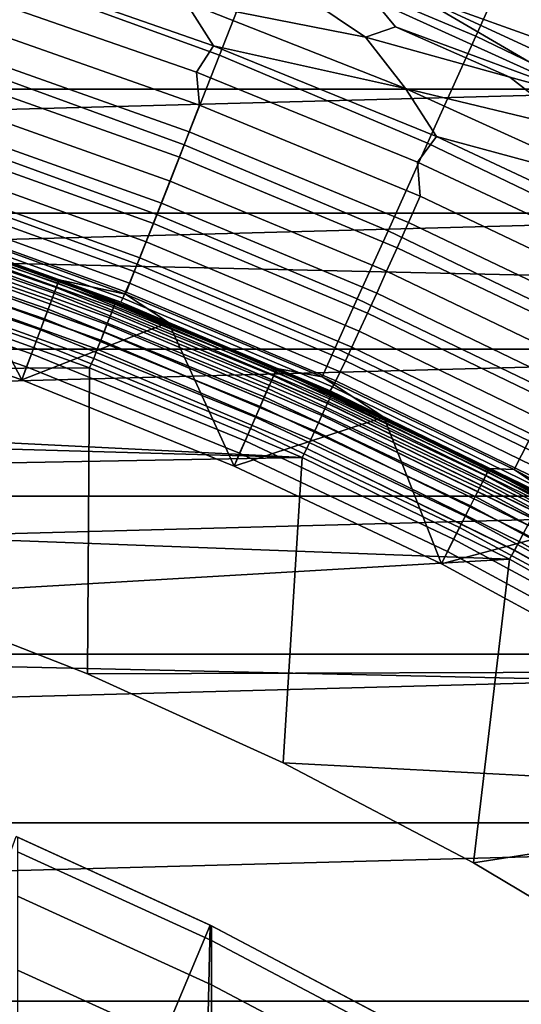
# Model space of a CAD drawing. Header units: metres. Extents: x -28 to 70, y -218 to 28.
# Tile 373 of 463: x 4.1 to 5.51, y 9.2 to 11.97. Entities that reach past the tile are written whole.
import ezdxf

# ---------------------------------------------------------------- set-up
doc = ezdxf.new("R2010")
doc.units = ezdxf.units.M
doc.layers.add('solid_10_261_432_XXX', color=7, linetype='CONTINUOUS')

msp = doc.modelspace()

# ---------------------------------------------------------------- linework, layer by layer
at = {"layer": 'solid_10_261_432_XXX'}
for points in [[(-23.60734, 14.104733, -5), (24.216385, 13.031374, -5), (24.776649, 11.93179, -5), (-24.216385, 13.031374, -5)], [(-24.216385, 13.031374, -5), (24.776649, 11.93179, -5), (25.28702, 10.80817, -5), (-24.776649, 11.93179, -5)], [(5.540301, 12.278568, 170.460709), (4.921378, 12.539467, 170.460709), (4.77928, 12.177407, 171.937958), (5.380332, 11.924042, 171.937958)], [(4.77928, 12.177407, 171.937958), (4.166346, 12.400497, 171.937958), (4.061233, 12.087646, 173.429489), (4.658704, 11.870184, 173.429489)], [(6.14545, 11.987144, 170.460709), (5.540301, 12.278568, 170.460709), (5.380332, 11.924042, 171.937958), (5.968009, 11.641032, 171.937958)], [(5.380332, 11.924042, 171.937958), (4.77928, 12.177407, 171.937958), (4.658704, 11.870184, 173.429489), (5.244593, 11.623212, 173.429489)], [(4.56327, 12.020517, 225.484879), (4.462152, 12.152062, 225.496552), (4.828182, 12.084059, 225.500168), (5.069966, 11.921103, 225.496765)], [(4.64204, 11.896916, 225.465378), (4.594628, 11.822389, 225.438217), (3.961076, 12.042789, 225.438599), (4.001872, 12.119683, 225.465515)], [(4.56327, 12.020517, 225.484879), (4.64204, 11.896916, 225.465378), (4.001872, 12.119683, 225.465515)], [(5.204504, 12.04326, 225.514542), (5.192253, 12.11135, 225.532532), (5.514261, 12.028822, 225.557358), (5.827895, 11.818625, 225.532532)], [(5.542815, 12.089962, 235.5), (-5.542723, 12.090005, 235.5), (-6.184069, 11.774858, 235.5)], [(6.18416, 11.77481, 235.5), (5.542815, 12.089962, 235.5), (-6.184069, 11.774858, 235.5)], [(4.658704, 11.870184, 173.429489), (4.061233, 12.087646, 173.429489), (3.975048, 11.831129, 174.932922), (4.55984, 11.618282, 174.932922)], [(5.069966, 11.921103, 225.496765), (4.828182, 12.084059, 225.500168), (5.091875, 12.026779, 225.503647), (5.15426, 11.950523, 225.500214)], [(3.961076, 12.042789, 225.438599), (4.594628, 11.822389, 225.438217), (4.602405, 11.729826, 225.403564), (3.968427, 11.953254, 225.404297)], [(5.717771, 11.742134, 225.503647), (5.091875, 12.026779, 225.503647), (5.204504, 12.04326, 225.514542)], [(5.15426, 11.950523, 225.500214), (5.091875, 12.026779, 225.503647), (5.717771, 11.742134, 225.503647)], [(5.8396, 11.748448, 225.514542), (5.204504, 12.04326, 225.514542), (5.827895, 11.818625, 225.532532)], [(5.717771, 11.742134, 225.503647), (5.204504, 12.04326, 225.514542), (5.8396, 11.748448, 225.514542)], [(4.56327, 12.020517, 225.484879), (5.182571, 11.776229, 225.485001), (4.64204, 11.896916, 225.465378)], [(5.069966, 11.921103, 225.496765), (5.182571, 11.776229, 225.485001), (4.56327, 12.020517, 225.484879)], [(3.968427, 11.953254, 225.404297), (4.602405, 11.729826, 225.403564), (4.573601, 11.654695, 225.361771), (3.943828, 11.877438, 225.362885)], [(5.069966, 11.921103, 225.496765), (5.15426, 11.950523, 225.500214), (5.476557, 11.808327, 225.500275)], [(5.476557, 11.808327, 225.500275), (5.15426, 11.950523, 225.500214), (5.717771, 11.742134, 225.503647)], [(-24.776649, 11.93179, -5), (25.28702, 10.80817, -5), (25.74646, 9.662806, -5), (-25.28702, 10.80817, -5)], [(5.182571, 11.776229, 225.485001), (5.069966, 11.921103, 225.496765), (5.476557, 11.808327, 225.500275), (5.666007, 11.660767, 225.49707)], [(5.968009, 11.641032, 171.937958), (5.380332, 11.924042, 171.937958), (5.244593, 11.623212, 173.429489), (5.817442, 11.347342, 173.429489)], [(5.269935, 11.641317, 225.465302), (5.216006, 11.569542, 225.437851), (4.594628, 11.822389, 225.438217), (4.64204, 11.896916, 225.465378)], [(5.182571, 11.776229, 225.485001), (5.269935, 11.641317, 225.465302), (4.64204, 11.896916, 225.465378)], [(3.943828, 11.877438, 225.362885), (4.573601, 11.654695, 225.361771), (4.54609, 11.583302, 225.31311), (3.920329, 11.805383, 225.314682)], [(5.244593, 11.623212, 173.429489), (4.658704, 11.870184, 173.429489), (4.55984, 11.618282, 174.932922), (5.133295, 11.376551, 174.932922)], [(4.55984, 11.618282, 174.932922), (3.975048, 11.831129, 174.932922), (3.907926, 11.63135, 176.445908), (4.482842, 11.422096, 176.445908)], [(3.920329, 11.805383, 225.314682), (4.54609, 11.583302, 225.31311), (4.520081, 11.516191, 225.257965), (3.898108, 11.737636, 225.260056)], [(4.594628, 11.822389, 225.438217), (5.216006, 11.569542, 225.437851), (5.223857, 11.473579, 225.402832), (4.602405, 11.729826, 225.403564)], [(5.666007, 11.660767, 225.49707), (5.476557, 11.808327, 225.500275), (5.717771, 11.742134, 225.503647), (5.794846, 11.657572, 225.500336)], [(6.18416, 11.77481, 235.5), (-6.184069, 11.774858, 235.5), (-6.807526, 11.425742, 235.5)], [(6.807615, 11.42569, 235.5), (6.18416, 11.77481, 235.5), (-6.807526, 11.425742, 235.5)], [(5.182571, 11.776229, 225.485001), (5.788949, 11.501026, 225.485199), (5.269935, 11.641317, 225.465302)], [(5.666007, 11.660767, 225.49707), (5.788949, 11.501026, 225.485199), (5.182571, 11.776229, 225.485001)], [(3.898108, 11.737636, 225.260056), (4.520081, 11.516191, 225.257965), (4.495773, 11.453874, 225.196747), (3.877336, 11.674716, 225.199417)], [(4.602405, 11.729826, 225.403564), (5.223857, 11.473579, 225.402832), (5.190813, 11.399277, 225.36058), (4.573601, 11.654695, 225.361771)], [(3.877336, 11.674716, 225.199417), (4.495773, 11.453874, 225.196747), (4.473352, 11.396827, 225.129929), (3.858171, 11.617101, 225.13324)], [(4.573601, 11.654695, 225.361771), (5.190813, 11.399277, 225.36058), (5.159257, 11.328685, 225.311401), (4.54609, 11.583302, 225.31311)], [(5.88388, 11.353528, 225.465302), (5.823551, 11.284891, 225.437531), (5.216006, 11.569542, 225.437851), (5.269935, 11.641317, 225.465302)], [(5.788949, 11.501026, 225.485199), (5.88388, 11.353528, 225.465302), (5.269935, 11.641317, 225.465302)], [(3.858171, 11.617101, 225.13324), (4.473352, 11.396827, 225.129929), (4.452989, 11.345484, 225.058014), (3.840759, 11.565231, 225.062012)], [(4.482842, 11.422096, 176.445908), (3.907926, 11.63135, 176.445908), (3.859972, 11.488622, 177.966064), (4.427834, 11.281937, 177.966064)], [(5.133295, 11.376551, 174.932922), (4.55984, 11.618282, 174.932922), (4.482842, 11.422096, 176.445908), (5.046615, 11.184446, 176.445908)], [(5.817442, 11.347342, 173.429489), (5.244593, 11.623212, 173.429489), (5.133295, 11.376551, 174.932922), (5.693988, 11.106535, 174.932922)], [(4.54609, 11.583302, 225.31311), (5.159257, 11.328685, 225.311401), (5.129432, 11.262342, 225.255661), (4.520081, 11.516191, 225.257965)], [(3.840759, 11.565231, 225.062012), (4.452989, 11.345484, 225.058014), (4.434838, 11.300238, 224.981567), (3.825232, 11.519503, 224.986282)], [(5.216006, 11.569542, 225.437851), (5.823551, 11.284891, 225.437531), (5.831088, 11.185192, 225.4021), (5.223857, 11.473579, 225.402832)], [(3.825232, 11.519503, 224.986282), (4.434838, 11.300238, 224.981567), (4.419038, 11.261432, 224.901154), (3.81171, 11.480263, 224.906616)], [(4.520081, 11.516191, 225.257965), (5.129432, 11.262342, 225.255661), (5.101564, 11.200753, 225.193787), (4.495773, 11.453874, 225.196747)], [(3.81171, 11.480263, 224.906616), (4.419038, 11.261432, 224.901154), (4.40571, 11.229362, 224.817383), (3.800295, 11.447812, 224.823654)], [(4.427834, 11.281937, 177.966064), (3.859972, 11.488622, 177.966064), (3.831262, 11.403172, 179.490997), (4.3949, 11.198024, 179.490997)], [(5.223857, 11.473579, 225.402832), (5.831088, 11.185192, 225.4021), (5.793769, 11.111876, 225.359344), (5.190813, 11.399277, 225.36058)], [(4.204098, 11.228647, 193.777298), (3.579154, 11.443191, 193.777298), (3.575397, 11.43118, 193.814514), (4.199686, 11.216861, 193.814514)], [(4.206769, 11.235779, 193.73877), (3.581427, 11.450459, 193.73877), (3.579154, 11.443191, 193.777298), (4.204098, 11.228647, 193.777298)], [(3.581427, 11.450459, 193.73877), (4.206769, 11.235779, 193.73877), (4.207651, 11.238134, 193.699997), (3.582178, 11.45286, 193.699997)], [(3.582178, 11.45286, 193.699997), (4.207651, 11.238134, 193.699997), (3.896394, 11.349807, 181), (3.582178, 11.45286, 181)], [(3.800295, 11.447812, 224.823654), (4.40571, 11.229362, 224.817383), (4.394955, 11.204276, 224.730927), (3.791074, 11.422398, 224.737991)], [(4.495773, 11.453874, 225.196747), (5.101564, 11.200753, 225.193787), (5.075867, 11.144389, 225.126251), (4.473352, 11.396827, 225.129929)], [(6.807615, 11.42569, 235.5), (-6.807526, 11.425742, 235.5), (-7.411349, 11.043635, 235.5)], [(7.411434, 11.043578, 235.5), (6.807615, 11.42569, 235.5), (-7.411349, 11.043635, 235.5)], [(4.193606, 11.200623, 193.849762), (3.570221, 11.414631, 193.849762), (3.563715, 11.393829, 193.882446), (4.185964, 11.180211, 193.882446)], [(4.199686, 11.216861, 193.814514), (3.575397, 11.43118, 193.814514), (3.570221, 11.414631, 193.849762), (4.193606, 11.200623, 193.849762)], [(3.791074, 11.422398, 224.737991), (4.394955, 11.204276, 224.730927), (4.386855, 11.186361, 224.64241), (3.784118, 11.404213, 224.650314)], [(5.046615, 11.184446, 176.445908), (4.482842, 11.422096, 176.445908), (4.427834, 11.281937, 177.966064), (4.984688, 11.047203, 177.966064)], [(4.185964, 11.180211, 193.882446), (3.563715, 11.393829, 193.882446), (3.555989, 11.369131, 193.911987), (4.176889, 11.155975, 193.911987)], [(3.740318, 11.383146, 209.133133), (4.360982, 11.1601, 209.133133), (4.364617, 11.169403, 209.106369), (3.743436, 11.392634, 209.106369)], [(4.36102, 11.160199, 217.867096), (3.74035, 11.383247, 217.867096), (3.743458, 11.392704, 217.893875), (4.364643, 11.169471, 217.893875)], [(3.743436, 11.392634, 209.106369), (4.364617, 11.169403, 209.106369), (4.366827, 11.17506, 209.078461), (3.745332, 11.398405, 209.078461)], [(4.364643, 11.169471, 217.893875), (3.743458, 11.392704, 217.893875), (3.745343, 11.398439, 217.921799), (4.36684, 11.175094, 217.921799)], [(3.745332, 11.398405, 209.078461), (4.366827, 11.17506, 209.078461), (3.862802, 11.361283, 209.050003)], [(4.36684, 11.175094, 217.921799), (3.745343, 11.398439, 217.921799), (3.862802, 11.361283, 217.949997)], [(3.784118, 11.404213, 224.650314), (4.386855, 11.186361, 224.64241), (4.381472, 11.175756, 224.552521), (3.77948, 11.393396, 224.561264)], [(3.77948, 11.393396, 224.561264), (4.381472, 11.175756, 224.552521), (3.875575, 11.356933, 224.470154)], [(4.3949, 11.198024, 179.490997), (3.831262, 11.403172, 179.490997), (3.896394, 11.349807, 181), (4.207651, 11.238135, 181)], [(4.473352, 11.396827, 225.129929), (5.075867, 11.144389, 225.126251), (5.052535, 11.093678, 225.053574), (4.452989, 11.345484, 225.058014)], [(5.190813, 11.399277, 225.36058), (5.793769, 11.111876, 225.359344), (5.75814, 11.042236, 225.309586), (5.159257, 11.328685, 225.311401)], [(4.176889, 11.155975, 193.911987), (3.555989, 11.369131, 193.911987), (3.547178, 11.340959, 193.937912), (4.16654, 11.128332, 193.937912)], [(3.730695, 11.353859, 209.181061), (4.349761, 11.131387, 209.181061), (4.355996, 11.147341, 209.158203), (3.736042, 11.370132, 209.158203)], [(4.349822, 11.131544, 217.819138), (3.730746, 11.354019, 217.819138), (3.736084, 11.370265, 217.84201), (4.356046, 11.14747, 217.84201)], [(3.736042, 11.370132, 209.158203), (4.355996, 11.147341, 209.158203), (4.360982, 11.1601, 209.133133), (3.740318, 11.383146, 209.133133)], [(4.356046, 11.14747, 217.84201), (3.736084, 11.370265, 217.84201), (3.74035, 11.383247, 217.867096), (4.36102, 11.160199, 217.867096)], [(3.831618, 11.371838, 199), (4.441658, 11.14772, 199), (4.207577, 11.238162, 194), (3.896392, 11.349808, 194)], [(4.477315, 11.133448, 209.050003), (4.441658, 11.14772, 199), (3.831618, 11.371838, 199), (3.862802, 11.361283, 209.050003)], [(3.862802, 11.361283, 217.949997), (4.185408, 11.246438, 224.465271), (4.492107, 11.127487, 224.460068), (4.477315, 11.133447, 217.949997)], [(3.862802, 11.361283, 217.949997), (3.875575, 11.356933, 224.470154), (4.185408, 11.246438, 224.465271)], [(4.36684, 11.175094, 217.921799), (3.862802, 11.361283, 217.949997), (4.477315, 11.133447, 217.949997)], [(4.366827, 11.17506, 209.078461), (4.477315, 11.133448, 209.050003), (3.862802, 11.361283, 209.050003)], [(5.693988, 11.106535, 174.932922), (5.133295, 11.376551, 174.932922), (5.046615, 11.184446, 176.445908), (5.59784, 10.91899, 176.445908)], [(3.896392, 11.349808, 194), (4.103013, 10.956972, 194), (3.493091, 11.16639, 194)], [(4.16654, 11.128332, 193.937912), (3.547178, 11.340959, 193.937912), (3.537431, 11.309796, 193.959747), (4.155091, 11.097754, 193.959747)], [(3.717243, 11.312922, 209.218338), (4.334078, 11.091251, 209.218338), (4.342406, 11.112562, 209.201248), (3.724385, 11.334658, 209.201248)], [(4.334156, 11.091453, 217.781799), (3.717309, 11.313127, 217.781799), (3.724445, 11.334843, 217.79892), (4.342475, 11.112743, 217.79892)], [(3.724385, 11.334658, 209.201248), (4.342406, 11.112562, 209.201248), (4.349761, 11.131387, 209.181061), (3.730695, 11.353859, 209.181061)], [(4.342475, 11.112743, 217.79892), (3.724445, 11.334843, 217.79892), (3.730746, 11.354019, 217.819138), (4.349822, 11.131544, 217.819138)], [(4.381472, 11.175756, 224.552521), (4.185408, 11.246438, 224.465271), (3.875575, 11.356933, 224.470154)], [(3.896392, 11.349808, 194), (4.207577, 11.238162, 194), (4.103013, 10.956972, 194)], [(4.207651, 11.238134, 193.699997), (4.207651, 11.238135, 181), (3.896394, 11.349807, 181)], [(4.452989, 11.345484, 225.058014), (5.052535, 11.093678, 225.053574), (5.031747, 11.049009, 224.976318), (4.434838, 11.300238, 224.981567)], [(4.155091, 11.097754, 193.959747), (3.537431, 11.309796, 193.959747), (3.526916, 11.276178, 193.977127), (4.14274, 11.064766, 193.977127)], [(3.709413, 11.289092, 209.23201), (4.324949, 11.067888, 209.23201), (4.334078, 11.091251, 209.218338), (3.717243, 11.312922, 209.218338)], [(4.325033, 11.068107, 217.768097), (3.709485, 11.289314, 217.768097), (3.717309, 11.313127, 217.781799), (4.334156, 11.091453, 217.781799)], [(5.159257, 11.328685, 225.311401), (5.75814, 11.042236, 225.309586), (5.724471, 10.976803, 225.253189), (5.129432, 11.262342, 225.255661)], [(4.14274, 11.064766, 193.977127), (3.526916, 11.276178, 193.977127), (3.515813, 11.24068, 193.989761), (4.129698, 11.029933, 193.989761)], [(3.701055, 11.263656, 209.241959), (4.315204, 11.042951, 209.241959), (4.324949, 11.067888, 209.23201), (3.709413, 11.289092, 209.23201)], [(4.315293, 11.043181, 217.758102), (3.701132, 11.26389, 217.758102), (3.709485, 11.289314, 217.768097), (4.325033, 11.068107, 217.768097)], [(4.984688, 11.047203, 177.966064), (4.427834, 11.281937, 177.966064), (4.3949, 11.198024, 179.490997), (4.947613, 10.965036, 179.490997)], [(4.434838, 11.300238, 224.981567), (5.031747, 11.049009, 224.976318), (5.013661, 11.010721, 224.89505), (4.419038, 11.261432, 224.901154)], [(3.69234, 11.237132, 209.248001), (4.305043, 11.016947, 209.248001), (4.315204, 11.042951, 209.241959), (3.701055, 11.263656, 209.241959)], [(3.701132, 11.26389, 217.758102), (4.315293, 11.043181, 217.758102), (4.305124, 11.017157, 217.752029), (3.692411, 11.23735, 217.752029)], [(4.419038, 11.261432, 224.901154), (5.013661, 11.010721, 224.89505), (4.998416, 10.979106, 224.810394), (4.40571, 11.229362, 224.817383)], [(5.129432, 11.262342, 225.255661), (5.724471, 10.976803, 225.253189), (5.693019, 10.916077, 225.190598), (5.101564, 11.200753, 225.193787)], [(4.129698, 11.029933, 193.989761), (3.515813, 11.24068, 193.989761), (3.504313, 11.203911, 193.997437), (4.116189, 10.993854, 193.997437)], [(4.305124, 11.017157, 217.752029), (4.293515, 10.991166, 217.75), (3.682023, 11.210829, 217.75), (3.692411, 11.23735, 217.752029)], [(4.305043, 11.016947, 209.248001), (3.69234, 11.237132, 209.248001), (3.682033, 11.210826, 209.25), (4.293517, 10.991165, 209.25)], [(4.207577, 11.238162, 194), (4.515725, 11.11792, 194), (4.103013, 10.956972, 194)], [(4.381472, 11.175756, 224.552521), (4.492107, 11.127487, 224.460068), (4.185408, 11.246438, 224.465271)], [(4.816276, 10.980002, 193.777298), (4.204098, 11.228647, 193.777298), (4.199686, 11.216861, 193.814514), (4.81122, 10.968477, 193.814514)], [(4.819335, 10.986977, 193.73877), (4.206769, 11.235779, 193.73877), (4.204098, 11.228647, 193.777298), (4.816276, 10.980002, 193.777298)], [(4.206769, 11.235779, 193.73877), (4.819335, 10.986977, 193.73877), (4.820345, 10.98928, 193.699997), (4.207651, 11.238134, 193.699997)], [(4.441658, 11.14772, 199), (4.515725, 11.11792, 194), (4.207577, 11.238162, 194)], [(4.207651, 11.238134, 193.699997), (4.820345, 10.98928, 193.699997), (4.515712, 11.117929, 181), (4.207651, 11.238135, 181)], [(4.3949, 11.198024, 179.490997), (4.207651, 11.238135, 181), (4.515712, 11.117929, 181)], [(4.40571, 11.229362, 224.817383), (4.998416, 10.979106, 224.810394), (4.986128, 10.954406, 224.723007), (4.394955, 11.204276, 224.730927)], [(0.773301, 10.972785, 217.75), (0.168941, 10.998702, 217.75), (3.682023, 11.210829, 217.75), (4.293515, 10.991166, 217.75)], [(4.103013, 10.956972, 194), (4.116189, 10.993854, 193.997437), (3.504313, 11.203911, 193.997437), (3.493091, 11.16639, 194)], [(3.724051, 10.350431, 209.25), (4.287411, 10.130059, 209.25), (4.293517, 10.991165, 209.25), (3.682033, 11.210826, 209.25)], [(4.804255, 10.952599, 193.849762), (4.193606, 11.200623, 193.849762), (4.185964, 11.180211, 193.882446), (4.7955, 10.932639, 193.882446)], [(4.81122, 10.968477, 193.814514), (4.199686, 11.216861, 193.814514), (4.193606, 11.200623, 193.849762), (4.804255, 10.952599, 193.849762)], [(4.394955, 11.204276, 224.730927), (4.986128, 10.954406, 224.723007), (4.97689, 10.936808, 224.633545), (4.386855, 11.186361, 224.64241)], [(4.947613, 10.965036, 179.490997), (4.3949, 11.198024, 179.490997), (4.515712, 11.117929, 181), (4.820345, 10.98928, 181)], [(5.101564, 11.200753, 225.193787), (5.693019, 10.916077, 225.190598), (5.664026, 10.860518, 225.122269), (5.075867, 11.144389, 225.126251)], [(4.7955, 10.932639, 193.882446), (4.185964, 11.180211, 193.882446), (4.176889, 11.155975, 193.911987), (4.785105, 10.90894, 193.911987)], [(4.360982, 11.1601, 209.133133), (4.968433, 10.903241, 209.133133), (4.972574, 10.91233, 209.106369), (4.364617, 11.169403, 209.106369)], [(4.968476, 10.903338, 217.867096), (4.36102, 11.160199, 217.867096), (4.364643, 11.169471, 217.893875), (4.972604, 10.912395, 217.893875)], [(4.364617, 11.169403, 209.106369), (4.972574, 10.91233, 209.106369), (4.975093, 10.917857, 209.078461), (4.366827, 11.17506, 209.078461)], [(4.972604, 10.912395, 217.893875), (4.364643, 11.169471, 217.893875), (4.36684, 11.175094, 217.921799), (4.975108, 10.917891, 217.921799)], [(4.366827, 11.17506, 209.078461), (4.975093, 10.917857, 209.078461), (4.477315, 11.133448, 209.050003)], [(4.975108, 10.917891, 217.921799), (4.36684, 11.175094, 217.921799), (4.477315, 11.133447, 217.949997)], [(4.386855, 11.186361, 224.64241), (4.97689, 10.936808, 224.633545), (4.970772, 10.926448, 224.542694), (4.381472, 11.175756, 224.552521)], [(4.381472, 11.175756, 224.552521), (4.970772, 10.926448, 224.542694), (4.492107, 11.127487, 224.460068)], [(5.59784, 10.91899, 176.445908), (5.046615, 11.184446, 176.445908), (4.984688, 11.047203, 177.966064), (5.529149, 10.785005, 177.966064)], [(4.785105, 10.90894, 193.911987), (4.176889, 11.155975, 193.911987), (4.16654, 11.128332, 193.937912), (4.773248, 10.881908, 193.937912)], [(4.349761, 11.131387, 209.181061), (4.95565, 10.875189, 209.181061), (4.962753, 10.890776, 209.158203), (4.355996, 11.147341, 209.158203)], [(4.955719, 10.875342, 217.819138), (4.349822, 11.131544, 217.819138), (4.356046, 11.14747, 217.84201), (4.96281, 10.890903, 217.84201)], [(4.355996, 11.147341, 209.158203), (4.962753, 10.890776, 209.158203), (4.968433, 10.903241, 209.133133), (4.360982, 11.1601, 209.133133)], [(4.96281, 10.890903, 217.84201), (4.356046, 11.14747, 217.84201), (4.36102, 11.160199, 217.867096), (4.968476, 10.903338, 217.867096)], [(4.441658, 11.14772, 199), (5.038669, 10.890905, 199), (4.820355, 10.989276, 194), (4.515725, 11.11792, 194)], [(5.078473, 10.872401, 209.050003), (5.038669, 10.890905, 199), (4.441658, 11.14772, 199), (4.477315, 11.133448, 209.050003)], [(5.075867, 11.144389, 225.126251), (5.664026, 10.860518, 225.122269), (5.63771, 10.810554, 225.048752), (5.052535, 11.093678, 225.053574)], [(4.515725, 11.11792, 194), (4.70047, 10.714268, 194), (4.103013, 10.956972, 194)], [(4.773248, 10.881908, 193.937912), (4.16654, 11.128332, 193.937912), (4.155091, 11.097754, 193.959747), (4.760132, 10.852007, 193.959747)], [(4.334078, 11.091251, 209.218338), (4.937782, 10.835977, 209.218338), (4.947269, 10.856797, 209.201248), (4.342406, 11.112562, 209.201248)], [(4.937871, 10.836174, 217.781799), (4.334156, 11.091453, 217.781799), (4.342475, 11.112743, 217.79892), (4.947349, 10.856975, 217.79892)], [(4.342406, 11.112562, 209.201248), (4.947269, 10.856797, 209.201248), (4.95565, 10.875189, 209.181061), (4.349761, 11.131387, 209.181061)], [(4.947349, 10.856975, 217.79892), (4.342475, 11.112743, 217.79892), (4.349822, 11.131544, 217.819138), (4.955719, 10.875342, 217.819138)], [(4.975093, 10.917857, 209.078461), (5.078473, 10.872401, 209.050003), (4.477315, 11.133448, 209.050003)], [(4.477315, 11.133447, 217.949997), (4.795444, 11.000169, 224.454544), (5.095188, 10.864578, 224.44873), (5.078474, 10.872401, 217.949997)], [(4.477315, 11.133447, 217.949997), (4.492107, 11.127487, 224.460068), (4.795444, 11.000169, 224.454544)], [(4.975108, 10.917891, 217.921799), (4.477315, 11.133447, 217.949997), (5.078474, 10.872401, 217.949997)], [(4.970772, 10.926448, 224.542694), (4.795444, 11.000169, 224.454544), (4.492107, 11.127487, 224.460068)], [(4.820345, 10.98928, 193.699997), (4.820345, 10.98928, 181), (4.515712, 11.117929, 181)], [(4.515725, 11.11792, 194), (4.820355, 10.989276, 194), (4.70047, 10.714268, 194)], [(4.760132, 10.852007, 193.959747), (4.155091, 11.097754, 193.959747), (4.14274, 11.064766, 193.977127), (4.745982, 10.81975, 193.977127)], [(4.324949, 11.067888, 209.23201), (4.927381, 10.813152, 209.23201), (4.937782, 10.835977, 209.218338), (4.334078, 11.091251, 209.218338)], [(4.927477, 10.813365, 217.768097), (4.325033, 11.068107, 217.768097), (4.334156, 11.091453, 217.781799), (4.937871, 10.836174, 217.781799)], [(5.052535, 11.093678, 225.053574), (5.63771, 10.810554, 225.048752), (5.614275, 10.766562, 224.970581), (5.031747, 11.049009, 224.976318)], [(4.745982, 10.81975, 193.977127), (4.14274, 11.064766, 193.977127), (4.129698, 11.029933, 193.989761), (4.731041, 10.785688, 193.989761)], [(4.315204, 11.042951, 209.241959), (4.916278, 10.788789, 209.241959), (4.927381, 10.813152, 209.23201), (4.324949, 11.067888, 209.23201)], [(4.91638, 10.789013, 217.758102), (4.315293, 11.043181, 217.758102), (4.325033, 11.068107, 217.768097), (4.927477, 10.813365, 217.768097)], [(7.411434, 11.043578, 235.5), (-7.411349, 11.043635, 235.5), (-7.993793, 10.629641, 235.5)], [(7.993875, 10.62958, 235.5), (7.411434, 11.043578, 235.5), (-7.993793, 10.629641, 235.5)], [(4.731041, 10.785688, 193.989761), (4.129698, 11.029933, 193.989761), (4.116189, 10.993854, 193.997437), (4.715566, 10.750407, 193.997437)], [(4.305043, 11.016947, 209.248001), (4.904702, 10.763383, 209.248001), (4.916278, 10.788789, 209.241959), (4.315204, 11.042951, 209.241959)], [(4.315293, 11.043181, 217.758102), (4.91638, 10.789013, 217.758102), (4.904793, 10.763584, 217.752029), (4.305124, 11.017157, 217.752029)], [(5.529149, 10.785005, 177.966064), (4.984688, 11.047203, 177.966064), (4.947613, 10.965036, 179.490997), (5.488024, 10.704787, 179.490997)], [(5.031747, 11.049009, 224.976318), (5.614275, 10.766562, 224.970581), (5.593896, 10.728881, 224.888351), (5.013661, 11.010721, 224.89505)], [(4.904793, 10.763584, 217.752029), (4.891907, 10.738214, 217.75), (4.293515, 10.991166, 217.75), (4.305124, 11.017157, 217.752029)], [(4.904702, 10.763383, 209.248001), (4.305043, 11.016947, 209.248001), (4.293517, 10.991165, 209.25), (4.89191, 10.738213, 209.25)], [(4.970772, 10.926448, 224.542694), (5.095188, 10.864578, 224.44873), (4.795444, 11.000169, 224.454544)], [(5.013661, 11.010721, 224.89505), (5.593896, 10.728881, 224.888351), (5.576732, 10.697796, 224.802719), (4.998416, 10.979106, 224.810394)], [(1.375401, 10.913673, 217.75), (0.773301, 10.972785, 217.75), (4.293515, 10.991166, 217.75), (4.891907, 10.738214, 217.75)], [(4.70047, 10.714268, 194), (4.715566, 10.750407, 193.997437), (4.116189, 10.993854, 193.997437), (4.103013, 10.956972, 194)], [(4.287411, 10.130059, 209.25), (4.837886, 9.879011, 209.25), (4.89191, 10.738213, 209.25), (4.293517, 10.991165, 209.25)], [(4.820355, 10.989276, 194), (5.121321, 10.852283, 194), (4.70047, 10.714268, 194)], [(5.413826, 10.698011, 193.777298), (4.816276, 10.980002, 193.777298), (4.81122, 10.968477, 193.814514), (5.408143, 10.686782, 193.814514)], [(5.417264, 10.704806, 193.73877), (4.819335, 10.986977, 193.73877), (4.816276, 10.980002, 193.777298), (5.413826, 10.698011, 193.777298)], [(4.819335, 10.986977, 193.73877), (5.417264, 10.704806, 193.73877), (5.4184, 10.70705, 193.699997), (4.820345, 10.98928, 193.699997)], [(4.820345, 10.98928, 193.699997), (5.4184, 10.70705, 193.699997), (5.121317, 10.852286, 181), (4.820345, 10.98928, 181)], [(4.947613, 10.965036, 179.490997), (4.820345, 10.98928, 181), (5.121317, 10.852286, 181)], [(5.038669, 10.890905, 199), (5.121321, 10.852283, 194), (4.820355, 10.989276, 194)], [(4.998416, 10.979106, 224.810394), (5.576732, 10.697796, 224.802719), (5.562911, 10.673544, 224.71431), (4.986128, 10.954406, 224.723007)], [(5.400314, 10.671311, 193.849762), (4.804255, 10.952599, 193.849762), (4.7955, 10.932639, 193.882446), (5.390473, 10.651864, 193.882446)], [(5.408143, 10.686782, 193.814514), (4.81122, 10.968477, 193.814514), (4.804255, 10.952599, 193.849762), (5.400314, 10.671311, 193.849762)], [(5.488024, 10.704787, 179.490997), (4.947613, 10.965036, 179.490997), (5.121317, 10.852286, 181), (5.4184, 10.707051, 181)], [(4.986128, 10.954406, 224.723007), (5.562911, 10.673544, 224.71431), (5.55254, 10.656311, 224.62381), (4.97689, 10.936808, 224.633545)], [(5.390473, 10.651864, 193.882446), (4.7955, 10.932639, 193.882446), (4.785105, 10.90894, 193.911987), (5.378788, 10.628774, 193.911987)], [(4.97689, 10.936808, 224.633545), (5.55254, 10.656311, 224.62381), (5.545698, 10.646229, 224.531906), (4.970772, 10.926448, 224.542694)], [(4.970772, 10.926448, 224.542694), (5.545698, 10.646229, 224.531906), (5.095188, 10.864578, 224.44873)], [(4.972574, 10.91233, 209.106369), (5.565466, 10.622195, 209.106369), (5.568285, 10.627575, 209.078461), (4.975093, 10.917857, 209.078461)], [(5.565499, 10.622259, 217.893875), (4.972604, 10.912395, 217.893875), (4.975108, 10.917891, 217.921799), (5.568301, 10.627607, 217.921799)], [(4.975093, 10.917857, 209.078461), (5.568285, 10.627575, 209.078461), (5.078473, 10.872401, 209.050003)], [(5.568301, 10.627607, 217.921799), (4.975108, 10.917891, 217.921799), (5.078474, 10.872401, 217.949997)], [(1.973258, 10.821564, 217.75), (1.375401, 10.913673, 217.75), (4.891907, 10.738214, 217.75)], [(5.378788, 10.628774, 193.911987), (4.785105, 10.90894, 193.911987), (4.773248, 10.881908, 193.937912), (5.365459, 10.602437, 193.937912)], [(4.95565, 10.875189, 209.181061), (5.546524, 10.586041, 209.181061), (5.554473, 10.601214, 209.158203), (4.962753, 10.890776, 209.158203)], [(5.546601, 10.586191, 217.819138), (4.955719, 10.875342, 217.819138), (4.96281, 10.890903, 217.84201), (5.554537, 10.601337, 217.84201)], [(4.962753, 10.890776, 209.158203), (5.554473, 10.601214, 209.158203), (5.560831, 10.613348, 209.133133), (4.968433, 10.903241, 209.133133)], [(5.554537, 10.601337, 217.84201), (4.96281, 10.890903, 217.84201), (4.968476, 10.903338, 217.867096), (5.560879, 10.613442, 217.867096)], [(4.968433, 10.903241, 209.133133), (5.560831, 10.613348, 209.133133), (5.565466, 10.622195, 209.106369), (4.972574, 10.91233, 209.106369)], [(5.560879, 10.613442, 217.867096), (4.968476, 10.903338, 217.867096), (4.972604, 10.912395, 217.893875), (5.565499, 10.622259, 217.893875)], [(5.038669, 10.890905, 199), (5.620901, 10.602144, 199), (5.418347, 10.707076, 194), (5.121321, 10.852283, 194)], [(5.664483, 10.578924, 209.050003), (5.620901, 10.602144, 199), (5.038669, 10.890905, 199), (5.078473, 10.872401, 209.050003)], [(5.365459, 10.602437, 193.937912), (4.773248, 10.881908, 193.937912), (4.760132, 10.852007, 193.959747), (5.350717, 10.573304, 193.959747)], [(4.947269, 10.856797, 209.201248), (5.537144, 10.568139, 209.201248), (5.546524, 10.586041, 209.181061), (4.95565, 10.875189, 209.181061)], [(5.537233, 10.568312, 217.79892), (4.947349, 10.856975, 217.79892), (4.955719, 10.875342, 217.819138), (5.546601, 10.586191, 217.819138)], [(5.568285, 10.627575, 209.078461), (5.664483, 10.578924, 209.050003), (5.078473, 10.872401, 209.050003)], [(5.078474, 10.872401, 217.949997), (5.391113, 10.720817, 224.442642), (5.682996, 10.568991, 224.436279), (5.664484, 10.578924, 217.949997)], [(5.078474, 10.872401, 217.949997), (5.095188, 10.864578, 224.44873), (5.391113, 10.720817, 224.442642)], [(5.568301, 10.627607, 217.921799), (5.078474, 10.872401, 217.949997), (5.664484, 10.578924, 217.949997)], [(5.545698, 10.646229, 224.531906), (5.391113, 10.720817, 224.442642), (5.095188, 10.864578, 224.44873)], [(5.121321, 10.852283, 194), (5.283648, 10.439014, 194), (4.70047, 10.714268, 194)], [(5.350717, 10.573304, 193.959747), (4.760132, 10.852007, 193.959747), (4.745982, 10.81975, 193.977127), (5.334811, 10.541875, 193.977127)], [(4.927381, 10.813152, 209.23201), (5.514884, 10.525654, 209.23201), (5.526525, 10.547873, 209.218338), (4.937782, 10.835977, 209.218338)], [(5.514992, 10.525862, 217.768097), (4.927477, 10.813365, 217.768097), (4.937871, 10.836174, 217.781799), (5.526624, 10.548064, 217.781799)], [(4.937782, 10.835977, 209.218338), (5.526525, 10.547873, 209.218338), (5.537144, 10.568139, 209.201248), (4.947269, 10.856797, 209.201248)], [(5.526624, 10.548064, 217.781799), (4.937871, 10.836174, 217.781799), (4.947349, 10.856975, 217.79892), (5.537233, 10.568312, 217.79892)], [(5.4184, 10.70705, 193.699997), (5.4184, 10.707051, 181), (5.121317, 10.852286, 181)], [(5.121321, 10.852283, 194), (5.418347, 10.707076, 194), (5.283648, 10.439014, 194)], [(-25.28702, 10.80817, -5), (25.74646, 9.662806, -5), (26.154049, 8.497979, -5), (-25.74646, 9.662806, -5)], [(2.565254, 10.696702, 217.75), (1.973258, 10.821564, 217.75), (4.891907, 10.738214, 217.75)], [(5.334811, 10.541875, 193.977127), (4.745982, 10.81975, 193.977127), (4.731041, 10.785688, 193.989761), (5.318017, 10.508688, 193.989761)], [(4.916278, 10.788789, 209.241959), (5.502458, 10.501939, 209.241959), (5.514884, 10.525654, 209.23201), (4.927381, 10.813152, 209.23201)], [(5.502572, 10.502157, 217.758102), (4.91638, 10.789013, 217.758102), (4.927477, 10.813365, 217.768097), (5.514992, 10.525862, 217.768097)], [(5.318017, 10.508688, 193.989761), (4.731041, 10.785688, 193.989761), (4.715566, 10.750407, 193.997437), (5.300622, 10.474314, 193.997437)], [(4.904702, 10.763383, 209.248001), (5.489501, 10.477208, 209.248001), (5.502458, 10.501939, 209.241959), (4.916278, 10.788789, 209.241959)], [(4.91638, 10.789013, 217.758102), (5.502572, 10.502157, 217.758102), (5.489601, 10.477402, 217.752029), (4.904793, 10.763584, 217.752029)], [(6.059864, 10.495993, 177.966064), (5.529149, 10.785005, 177.966064), (5.488024, 10.704787, 179.490997), (6.014792, 10.417925, 179.490997)], [(5.283648, 10.439014, 194), (5.300622, 10.474314, 193.997437), (4.715566, 10.750407, 193.997437), (4.70047, 10.714268, 194)], [(5.489601, 10.477402, 217.752029), (5.475497, 10.452699, 217.75), (4.891907, 10.738214, 217.75), (4.904793, 10.763584, 217.752029)], [(5.489501, 10.477208, 209.248001), (4.904702, 10.763383, 209.248001), (4.89191, 10.738213, 209.25), (5.475501, 10.452697, 209.25)], [(3.149342, 10.539528, 217.75), (2.565254, 10.696702, 217.75), (4.891907, 10.738214, 217.75), (5.475497, 10.452699, 217.75)], [(4.837886, 9.879011, 209.25), (5.373591, 9.59815, 209.25), (5.475501, 10.452697, 209.25), (4.89191, 10.738213, 209.25)], [(5.545698, 10.646229, 224.531906), (5.682996, 10.568991, 224.436279), (5.391113, 10.720817, 224.442642)], [(5.418347, 10.707076, 194), (5.711387, 10.553674, 194), (5.283648, 10.439014, 194)], [(5.994935, 10.383532, 193.777298), (5.413826, 10.698011, 193.777298), (5.408143, 10.686782, 193.814514), (5.988642, 10.372632, 193.814514)], [(5.998742, 10.390126, 193.73877), (5.417264, 10.704806, 193.73877), (5.413826, 10.698011, 193.777298), (5.994935, 10.383532, 193.777298)], [(5.417264, 10.704806, 193.73877), (5.998742, 10.390126, 193.73877), (6, 10.392304, 193.699997), (5.4184, 10.70705, 193.699997)], [(5.620901, 10.602144, 199), (5.711387, 10.553674, 194), (5.418347, 10.707076, 194)], [(5.4184, 10.70705, 193.699997), (6, 10.392304, 193.699997), (5.711369, 10.553685, 181), (5.4184, 10.707051, 181)], [(5.488024, 10.704787, 179.490997), (5.4184, 10.707051, 181), (5.711369, 10.553685, 181)], [(6.014792, 10.417925, 179.490997), (5.488024, 10.704787, 179.490997), (5.711369, 10.553685, 181), (6, 10.392304, 181)], [(5.979972, 10.357616, 193.849762), (5.400314, 10.671311, 193.849762), (5.390473, 10.651864, 193.882446), (5.969075, 10.33874, 193.882446)], [(5.988642, 10.372632, 193.814514), (5.408143, 10.686782, 193.814514), (5.400314, 10.671311, 193.849762), (5.979972, 10.357616, 193.849762)], [(5.969075, 10.33874, 193.882446), (5.390473, 10.651864, 193.882446), (5.378788, 10.628774, 193.911987), (5.956135, 10.316329, 193.911987)], [(7.993875, 10.62958, 235.5), (-7.993793, 10.629641, 235.5), (-8.553132, 10.184985, 235.5)], [(8.553211, 10.184919, 235.5), (7.993875, 10.62958, 235.5), (-8.553132, 10.184985, 235.5)], [(5.956135, 10.316329, 193.911987), (5.378788, 10.628774, 193.911987), (5.365459, 10.602437, 193.937912), (5.941377, 10.290766, 193.937912)], [(5.941377, 10.290766, 193.937912), (5.365459, 10.602437, 193.937912), (5.350717, 10.573304, 193.959747), (5.925051, 10.262489, 193.959747)], [(5.925051, 10.262489, 193.959747), (5.350717, 10.573304, 193.959747), (5.334811, 10.541875, 193.977127), (5.907439, 10.231984, 193.977127)], [(3.724051, 10.350431, 217.75), (3.149342, 10.539528, 217.75), (5.475497, 10.452699, 217.75)], [(5.711387, 10.553674, 194), (5.850772, 10.13205, 194), (5.283648, 10.439014, 194)], [(5.907439, 10.231984, 193.977127), (5.334811, 10.541875, 193.977127), (5.318017, 10.508688, 193.989761), (5.888842, 10.199773, 193.989761)], [(5.888842, 10.199773, 193.989761), (5.318017, 10.508688, 193.989761), (5.300622, 10.474314, 193.997437), (5.869579, 10.166409, 193.997437)], [(5.489501, 10.477208, 209.248001), (6.057668, 10.15929, 209.248001), (6.071966, 10.18327, 209.241959), (5.502458, 10.501939, 209.241959)], [(5.502572, 10.502157, 217.758102), (6.072092, 10.183482, 217.758102), (6.057777, 10.159474, 217.752029), (5.489601, 10.477402, 217.752029)], [(5.502458, 10.501939, 209.241959), (6.071966, 10.18327, 209.241959), (6.085678, 10.206265, 209.23201), (5.514884, 10.525654, 209.23201)], [(6.072092, 10.183482, 217.758102), (5.502572, 10.502157, 217.758102), (5.514992, 10.525862, 217.768097), (6.085797, 10.206467, 217.768097)], [(5.850772, 10.13205, 194), (5.869579, 10.166409, 193.997437), (5.300622, 10.474314, 193.997437), (5.283648, 10.439014, 194)], [(6.057777, 10.159474, 217.752029), (6.042495, 10.135495, 217.75), (5.475497, 10.452699, 217.75), (5.489601, 10.477402, 217.752029)], [(6.057668, 10.15929, 209.248001), (5.489501, 10.477208, 209.248001), (5.475501, 10.452697, 209.25), (6.042498, 10.135493, 209.25)], [(4.287411, 10.130059, 217.75), (3.724051, 10.350431, 217.75), (5.475497, 10.452699, 217.75), (6.042495, 10.135495, 217.75)], [(5.373591, 9.59815, 209.25), (5.893179, 9.288188, 209.25), (6.042498, 10.135493, 209.25), (5.475501, 10.452697, 209.25)], [(3.724051, 10.350431, 217.75), (4.287411, 10.130059, 217.75), (4.287411, 10.130059, 209.25), (3.724051, 10.350431, 209.25)], [(8.553211, 10.184919, 235.5), (-8.553132, 10.184985, 235.5), (-9.087808, 9.710908, 235.5)], [(9.087883, 9.710837, 235.5), (8.553211, 10.184919, 235.5), (-9.087808, 9.710908, 235.5)], [(4.837886, 9.879011, 217.75), (4.287411, 10.130059, 217.75), (6.042495, 10.135495, 217.75), (6.591155, 9.787578, 217.75)], [(4.287411, 10.130059, 217.75), (4.837886, 9.879011, 217.75), (4.837886, 9.879011, 209.25), (4.287411, 10.130059, 209.25)], [(4.837886, 9.879011, 217.75), (5.373591, 9.59815, 217.75), (5.373591, 9.59815, 209.25), (4.837886, 9.879011, 209.25)], [(5.373591, 9.59815, 217.75), (4.837886, 9.879011, 217.75), (6.591155, 9.787578, 217.75)], [(5.893179, 9.288188, 217.75), (5.373591, 9.59815, 217.75), (6.591155, 9.787578, 217.75), (7.119864, 9.409969, 217.75)], [(9.087883, 9.710837, 235.5), (-9.087808, 9.710908, 235.5), (-9.596246, 9.208803, 235.5)], [(9.596316, 9.20873, 235.5), (9.087883, 9.710837, 235.5), (-9.596246, 9.208803, 235.5)], [(3.643899, 8.447603, 235.800003), (4.087319, 9.671807, 235.800003), (4.63283, 9.422679, 235.800003), (4.128985, 8.221401, 235.800003)], [(4.636589, 9.420831, 385.799988), (4.63283, 9.422679, 235.800003), (4.087319, 9.671807, 235.800003), (4.090651, 9.670397, 385.799988)], [(4.636589, 9.379284, 388.815033), (4.636589, 9.420831, 385.799988), (4.090651, 9.670397, 385.799988), (4.090651, 9.628756, 388.821899)], [(-25.74646, 9.662806, -5), (26.154049, 8.497979, -5), (26.508976, 7.316027, -5), (-26.154049, 8.497979, -5)], [(4.090651, 9.628756, 388.821899), (4.090651, 9.503864, 391.841492), (4.636589, 9.254677, 391.827759), (4.636589, 9.379284, 388.815033)], [(5.373591, 9.59815, 217.75), (5.893179, 9.288188, 217.75), (5.893179, 9.288188, 209.25), (5.373591, 9.59815, 209.25)], [(4.090651, 9.503864, 391.841492), (4.090651, 9.295817, 394.856506), (4.636589, 9.047103, 394.835907), (4.636589, 9.254677, 391.827759)], [(4.6, 7.967434, 235.800003), (4.128985, 8.221401, 235.800003), (4.63283, 9.422679, 235.800003)], [(4.6, 7.967434, 235.800003), (4.63283, 9.422679, 235.800003), (5.163232, 9.142815, 235.800003), (5.05545, 7.686507, 235.800003)], [(5.167373, 9.140473, 385.799988), (5.163232, 9.142815, 235.800003), (4.63283, 9.422679, 235.800003), (4.636589, 9.420831, 385.799988)], [(5.167373, 9.099033, 388.807281), (5.167373, 9.140473, 385.799988), (4.636589, 9.420831, 385.799988), (4.636589, 9.379284, 388.815033)], [(4.636589, 9.379284, 388.815033), (4.636589, 9.254677, 391.827759), (5.167373, 8.974746, 391.812317), (5.167373, 9.099033, 388.807281)], [(4.090651, 9.295817, 394.856506), (4.090651, 9.004772, 397.864655), (4.636589, 8.75672, 397.837189), (4.636589, 9.047103, 394.835907)], [(4.636589, 9.254677, 391.827759), (4.636589, 9.047103, 394.835907), (5.167373, 8.767703, 394.812744), (5.167373, 8.974746, 391.812317)], [(9.596316, 9.20873, 235.5), (-9.596246, 9.208803, 235.5), (-10.076961, 8.680141, 235.5)], [(10.077027, 8.680064, 235.5), (9.596316, 9.20873, 235.5), (-10.076961, 8.680141, 235.5)]]:
    msp.add_3dface(points, dxfattribs=at)

doc.saveas('drawing.dxf')
